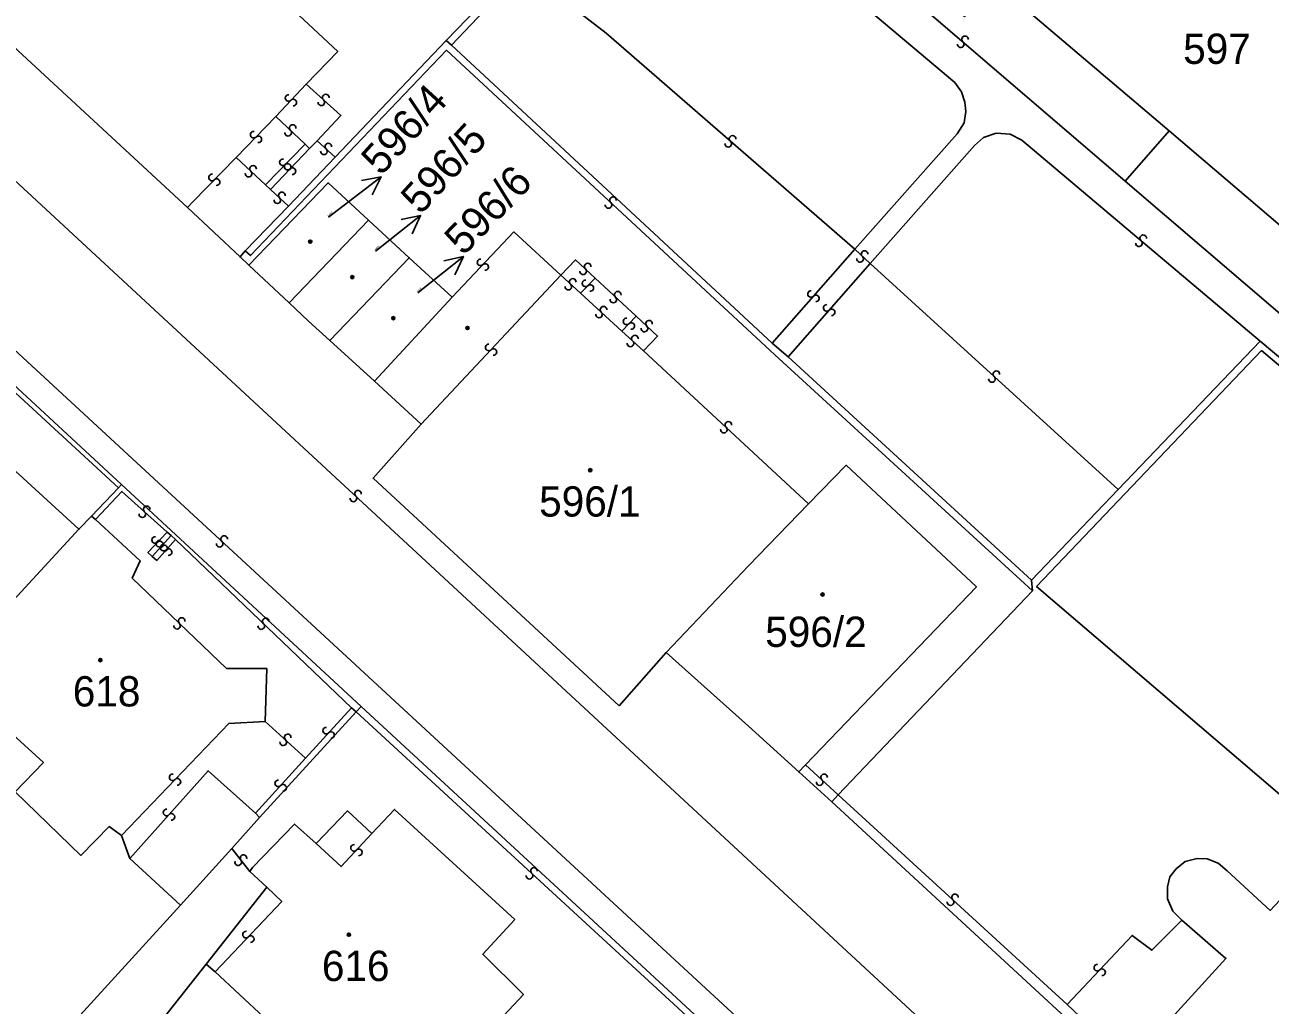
# Model space of a CAD drawing. Extents: x -600309 to -598967, y -1161267 to -1160292.
# Drawn here: x -599387.1 to -599317.3, y -1160400.9 to -1160345.9 of the extents above; entities that cross this region are included whole.
import ezdxf

# ---------------------------------------------------------------- set-up
doc = ezdxf.new("R2010")
doc.units = 0
for name, color, linetype in [('Level 1', 7, 'Continuous'), ('Level 13', 7, 'Continuous'), ('Level 3', 7, 'Continuous'), ('Level 4', 7, 'Continuous'), ('Level 5', 7, 'Continuous'), ('Level 57', 7, 'Continuous'), ('Level 60', 7, 'Continuous')]:
    doc.layers.add(name, color=color, linetype=linetype)

msp = doc.modelspace()

# ---------------------------------------------------------------- linework, layer by layer
at = {"layer": 'Level 1'}
for points in [[(-599377.97, -1160356.16), (-599397.76, -1160337.83)], [(-599359.39, -1160342.56), (-599363.45, -1160346.79)], [(-599322.92, -1160351.86), (-599332.76, -1160343.47)], [(-599369.68, -1160353.33), (-599363.45, -1160346.79)], [(-599363.45, -1160346.79), (-599363.15, -1160347.05)], [(-599363.15, -1160347.05), (-599345.17, -1160363.76)], [(-599325.38, -1160354.67), (-599322.92, -1160351.86)], [(-599372.3, -1160356.08), (-599369.68, -1160353.33)], [(-599374.52, -1160359.39), (-599370.08, -1160354.77), (-599367.81, -1160356.87)], [(-599307.6, -1160369.89), (-599325.38, -1160354.67)], [(-599375.01, -1160358.93), (-599377.97, -1160356.16)], [(-599374.72, -1160358.59), (-599372.3, -1160356.08)], [(-599367.81, -1160356.87), (-599372.26, -1160361.51)], [(-599367.81, -1160356.87), (-599365.53, -1160358.97)], [(-599375.01, -1160358.93), (-599374.72, -1160358.59)], [(-599381.67, -1160371.69), (-599395.11, -1160359.25)], [(-599374.52, -1160359.39), (-599375.01, -1160358.93)], [(-599372.26, -1160361.51), (-599374.52, -1160359.39)], [(-599369.99, -1160363.61), (-599365.53, -1160358.97)], [(-599365.53, -1160358.97), (-599363.13, -1160361.19)], [(-599372.26, -1160361.51), (-599371.17, -1160362.53), (-599369.99, -1160363.61)], [(-599363.13, -1160361.19), (-599367.47, -1160365.89)], [(-599367.47, -1160365.89), (-599369.99, -1160363.61)], [(-599325.77, -1160371.98), (-599317.81, -1160363.66)], [(-599317.81, -1160363.66), (-599305.94, -1160373.6), (-599303.16, -1160370.61), (-599272.69, -1160397.97), (-599259.71, -1160409.08), (-599259.44, -1160411.23)], [(-599345.17, -1160363.76), (-599344.28, -1160364.53)], [(-599344.28, -1160364.53), (-599330.64, -1160377.06)], [(-599404.44, -1160375.37), (-599401.01, -1160371.55), (-599401.75, -1160370.84), (-599399.24, -1160368.22), (-599396.96, -1160370.16), (-599392.63, -1160365.57), (-599388.12, -1160369.66), (-599388.53, -1160370.12), (-599384.05, -1160374.2)], [(-599364.85, -1160368.31), (-599367.47, -1160365.89)], [(-599351.12, -1160381.11), (-599353.76, -1160384.1), (-599367.56, -1160371.34), (-599364.85, -1160368.31)], [(-599343.14, -1160372.78), (-599341.03, -1160370.61), (-599333.72, -1160377.43), (-599343.31, -1160387.41)], [(-599383.35, -1160373.47), (-599381.84, -1160371.87)], [(-599381.84, -1160371.87), (-599381.67, -1160371.69)], [(-599368.23, -1160384.14), (-599381.67, -1160371.69)], [(-599330.64, -1160377.06), (-599325.77, -1160371.98)], [(-599351.12, -1160381.11), (-599346.51, -1160376.25), (-599343.14, -1160372.78)], [(-599384.05, -1160374.2), (-599383.35, -1160373.47)], [(-599392.88, -1160383.76), (-599384.05, -1160374.2)], [(-599341.47, -1160389.1), (-599330.57, -1160377.65)], [(-599330.57, -1160377.65), (-599330.64, -1160377.06)], [(-599343.69, -1160387.81), (-599346.51, -1160385.25), (-599351.12, -1160381.11)], [(-599373.93, -1160390.37), (-599368.51, -1160384.45)], [(-599368.51, -1160384.45), (-599368.23, -1160384.14)], [(-599348.56, -1160402.31), (-599368.23, -1160384.14)], [(-599390.05, -1160386.32), (-599388.61, -1160384.95), (-599386.04, -1160387.28), (-599387.63, -1160388.93), (-599383.94, -1160392.49), (-599382.35, -1160390.88), (-599381.67, -1160391.38)], [(-599343.31, -1160387.41), (-599343.69, -1160387.81)], [(-599341.83, -1160389.49), (-599343.69, -1160387.81)], [(-599341.83, -1160389.49), (-599341.47, -1160389.1)], [(-599325.35, -1160404.7), (-599341.83, -1160389.49)], [(-599367.63, -1160391.27), (-599366.35, -1160389.91), (-599359.61, -1160396.08), (-599361.41, -1160398.04), (-599359.13, -1160400.3), (-599365.21, -1160406.8), (-599366.92, -1160405.27), (-599368.22, -1160406.66), (-599376.41, -1160399.03)], [(-599370.75, -1160391.83), (-599368.99, -1160390), (-599367.63, -1160391.27)], [(-599375.47, -1160392.11), (-599373.93, -1160390.37)], [(-599374.47, -1160393.4), (-599374.31, -1160393.18), (-599371.97, -1160390.74), (-599370.75, -1160391.83)], [(-599381.67, -1160391.38), (-599381.19, -1160392.67)], [(-599378.36, -1160395.28), (-599375.47, -1160392.11)], [(-599381.19, -1160392.67), (-599378.36, -1160395.28)], [(-599373.52, -1160394.27), (-599374.47, -1160393.4)], [(-599376.92, -1160398.59), (-599373.52, -1160394.27)], [(-599386.7, -1160404.42), (-599378.36, -1160395.28)], [(-599376.41, -1160399.03), (-599376.92, -1160398.59)]]:
    msp.add_lwpolyline(points, dxfattribs=at)
at = {"layer": 'Level 13'}
for centre, start, end in [((-599334.601, -1160346.999), 176.50258, 49.09258), ((-599334.359, -1160346.721), 356.71704, 228.81504), ((-599372.293, -1160350.013), 83.78556, 316.37556), ((-599372.027, -1160350.268), 264.00002, 136.09801), ((-599370.454, -1160350.256), 174.94344, 47.53344), ((-599370.205, -1160349.985), 355.1579, 227.2559), ((-599372.317, -1160351.963), 173.76428, 46.35428), ((-599372.062, -1160351.697), 353.97874, 226.07673), ((-599374.252, -1160352.072), 83.17226, 315.76226), ((-599373.988, -1160352.329), 263.38671, 135.48471), ((-599347.641, -1160352.578), 176.1095, 48.6995), ((-599347.398, -1160352.302), 356.32396, 228.42195), ((-599370.314, -1160353.006), 175.10906, 47.69906), ((-599370.065, -1160352.734), 355.32351, 227.42151), ((-599374.284, -1160353.986), 354.14566, 226.73566), ((-599372.611, -1160353.62), 82.66756, 315.25756), ((-599372.343, -1160353.863), 83.69262, 316.28262), ((-599372.35, -1160353.88), 262.88202, 134.98001), ((-599372.077, -1160354.118), 263.90708, 136.00507), ((-599376.591, -1160354.471), 82.85134, 315.44134), ((-599376.329, -1160354.73), 263.06579, 135.16379), ((-599374.537, -1160354.254), 174.36012, 46.45811), ((-599372.673, -1160355.476), 353.92975, 226.51975), ((-599372.928, -1160355.743), 174.1442, 46.2422), ((-599354.356, -1160356.014), 174.28773, 46.87773), ((-599354.103, -1160355.746), 354.50219, 226.60018), ((-599324.609, -1160358.16), 176.95847, 49.54847), ((-599324.37, -1160357.88), 357.17292, 229.27092), ((-599339.995, -1160358.765), 355.13184, 227.22984), ((-599361.533, -1160359.233), 83.76278, 316.35278), ((-599361.267, -1160359.488), 263.97724, 136.07524), ((-599355.523, -1160359.466), 354.53381, 226.63181), ((-599340.244, -1160359.036), 174.91739, 47.50739), ((-599356.355, -1160360.325), 355.07336, 227.17136), ((-599355.776, -1160359.734), 174.31936, 46.90936), ((-599355.642, -1160360.411), 83.40189, 315.49989), ((-599356.604, -1160360.596), 174.85891, 47.44891), ((-599355.378, -1160360.668), 263.18743, 135.77743), ((-599353.833, -1160361.046), 354.31203, 226.41003), ((-599342.997, -1160361.007), 86.07902, 318.17702), ((-599354.086, -1160361.314), 174.09758, 46.68758), ((-599342.722, -1160361.252), 265.86457, 138.45457), ((-599342.117, -1160361.787), 86.09405, 318.19204), ((-599354.885, -1160362.155), 174.60313, 47.19313), ((-599354.634, -1160361.885), 354.81759, 226.91558), ((-599341.842, -1160362.032), 265.87959, 138.46959), ((-599353.343, -1160362.542), 84.12972, 316.22772), ((-599353.076, -1160362.797), 263.91527, 136.50527), ((-599352.336, -1160362.945), 174.37032, 46.96032), ((-599352.083, -1160362.676), 354.58478, 226.68277), ((-599353.124, -1160363.776), 174.88459, 47.47459), ((-599352.875, -1160363.505), 355.09904, 227.19704), ((-599361.074, -1160364.003), 84.28424, 316.38224), ((-599360.806, -1160364.256), 264.06979, 136.65979), ((-599332.855, -1160365.775), 174.78429, 47.37429), ((-599332.604, -1160365.505), 354.99874, 227.09674), ((-599347.886, -1160368.614), 174.277, 46.867), ((-599347.633, -1160368.346), 354.49145, 226.58945), ((-599368.404, -1160372.206), 354.33935, 226.92935), ((-599368.657, -1160372.474), 174.5538, 46.6518), ((-599380.494, -1160373.356), 175.46039, 47.55838), ((-599380.246, -1160373.084), 355.24593, 227.83593), ((-599379.773, -1160374.802), 83.92089, 316.01889), ((-599379.545, -1160375.015), 84.73743, 317.32743), ((-599379.507, -1160375.057), 263.70644, 136.29644), ((-599376.156, -1160375.014), 174.63511, 46.7331), ((-599375.904, -1160374.745), 354.42065, 227.01065), ((-599379.296, -1160375.236), 85.25234, 317.84234), ((-599379.275, -1160375.266), 264.95188, 137.04988), ((-599379.024, -1160375.484), 265.46679, 137.56479), ((-599378.548, -1160379.612), 173.3748, 45.9648), ((-599378.291, -1160379.348), 353.58926, 225.68725), ((-599373.829, -1160379.632), 173.64972, 45.74772), ((-599373.572, -1160379.368), 353.43527, 226.02527), ((-599370.185, -1160385.495), 85.12929, 317.22729), ((-599372.595, -1160386.145), 174.80897, 47.39897), ((-599372.344, -1160385.875), 355.02342, 227.12142), ((-599369.914, -1160385.744), 264.91483, 137.50483), ((-599378.792, -1160388.112), 83.32172, 315.91172), ((-599342.264, -1160388.115), 354.80593, 226.90393), ((-599378.528, -1160388.369), 263.53618, 135.63417), ((-599372.875, -1160388.455), 85.09904, 317.19704), ((-599372.604, -1160388.704), 264.88459, 137.47459), ((-599342.515, -1160388.385), 174.59148, 47.18148), ((-599379.137, -1160390.086), 85.69585, 317.79385), ((-599378.863, -1160390.333), 265.4814, 138.0714), ((-599368.624, -1160392.073), 84.45821, 316.55621), ((-599368.356, -1160392.326), 264.24376, 136.83376), ((-599375.116, -1160392.872), 164.9409, 37.5309), ((-599374.823, -1160392.648), 345.15535, 217.25335), ((-599358.785, -1160393.635), 174.55179, 47.14179), ((-599358.534, -1160393.365), 354.76624, 226.86424), ((-599335.176, -1160395.115), 174.86431, 46.96231), ((-599334.925, -1160394.845), 354.64985, 227.23985), ((-599374.683, -1160396.933), 83.79911, 316.38911), ((-599374.417, -1160397.188), 264.01357, 136.11157), ((-599326.943, -1160398.792), 84.12226, 316.22026), ((-599326.676, -1160399.047), 263.90781, 136.49781)]:
    msp.add_arc(centre, 0.184, start, end, dxfattribs=at)
at = {"layer": 'Level 3'}
for points in [[(-599306.73, -1160429.61), (-599430.34, -1160315.07)], [(-599316.68, -1160430.67), (-599316.75, -1160430.07), (-599317.07, -1160429.4), (-599317.49, -1160428.98), (-599434.58, -1160320.79), (-599435.19, -1160320.46)], [(-599391.07, -1160330.91), (-599389.25, -1160329.03), (-599369.54, -1160347.4), (-599371.3, -1160349.24)], [(-599340.55, -1160358.5), (-599334.81, -1160352.03), (-599334.41, -1160351.4), (-599334.32, -1160350.77), (-599334.37, -1160350.24), (-599334.56, -1160349.66), (-599334.94, -1160349.15), (-599346.36, -1160339.51), (-599343.28, -1160335.87), (-599342.35, -1160334.76), (-599340.93, -1160335.92), (-599341.91, -1160337.03), (-599343.58, -1160339.04), (-599325.38, -1160354.67)], [(-599363.15, -1160347.05), (-599359.12, -1160342.78), (-599354.48, -1160346.37), (-599340.55, -1160358.5)], [(-599374.72, -1160358.59), (-599374.43, -1160358.85), (-599363.43, -1160347.33), (-599345.02, -1160364.42), (-599330.57, -1160377.65)], [(-599371.3, -1160349.24), (-599373.01, -1160351.05)], [(-599371.3, -1160349.24), (-599369.36, -1160351), (-599370.7, -1160352.41)], [(-599373.01, -1160351.05), (-599375.23, -1160353.35)], [(-599373.01, -1160351.05), (-599371.36, -1160352.61)], [(-599370.7, -1160352.41), (-599371.12, -1160352.84)], [(-599370.7, -1160352.41), (-599369.68, -1160353.33)], [(-599339.68, -1160359.29), (-599333.83, -1160352.67), (-599333.33, -1160352.22), (-599332.61, -1160351.98), (-599331.83, -1160352.04), (-599331.17, -1160352.37), (-599317.81, -1160363.66)], [(-599322.92, -1160351.86), (-599307.93, -1160364.64), (-599306.63, -1160363.21)], [(-599371.36, -1160352.61), (-599373.59, -1160354.88)], [(-599371.12, -1160352.84), (-599373.3, -1160355.14)], [(-599371.36, -1160352.61), (-599371.12, -1160352.84)], [(-599375.23, -1160353.35), (-599377.68, -1160355.86), (-599377.97, -1160356.16)], [(-599373.59, -1160354.88), (-599375.23, -1160353.35)], [(-599373.3, -1160355.14), (-599373.59, -1160354.88)], [(-599372.3, -1160356.08), (-599373.3, -1160355.14)], [(-599357.03, -1160359.95), (-599359.66, -1160357.52), (-599363.13, -1160361.19)], [(-599345.17, -1160363.76), (-599340.55, -1160358.5)], [(-599340.55, -1160358.5), (-599339.68, -1160359.29)], [(-599395.3, -1160359.47), (-599381.84, -1160371.87)], [(-599357.03, -1160359.95), (-599356.2, -1160359.09), (-599355.1, -1160360.11)], [(-599344.28, -1160364.53), (-599339.68, -1160359.29)], [(-599339.68, -1160359.29), (-599325.77, -1160371.98)], [(-599364.85, -1160368.31), (-599357.03, -1160359.95)], [(-599357.03, -1160359.95), (-599355.92, -1160360.96)], [(-599355.92, -1160360.96), (-599355.1, -1160360.11)], [(-599355.1, -1160360.11), (-599352.81, -1160362.25)], [(-599355.92, -1160360.96), (-599353.6, -1160363.09)], [(-599353.6, -1160363.09), (-599352.81, -1160362.25)], [(-599352.81, -1160362.25), (-599351.6, -1160363.37), (-599352.39, -1160364.19)], [(-599353.6, -1160363.09), (-599352.39, -1160364.19)], [(-599352.39, -1160364.19), (-599343.14, -1160372.78)], [(-599316.7, -1160389.08), (-599330.35, -1160377.41), (-599317.74, -1160364.18), (-599305.95, -1160374.14), (-599303.12, -1160371.06), (-599272.96, -1160398.16), (-599259.99, -1160409.31), (-599259.64, -1160413.26)], [(-599379.1, -1160374.36), (-599381.64, -1160372.08), (-599383.12, -1160373.65)], [(-599383.35, -1160373.47), (-599383.12, -1160373.65)], [(-599383.12, -1160373.65), (-599380.61, -1160375.98), (-599381.06, -1160376.94), (-599375.77, -1160382.01), (-599373.52, -1160382.02), (-599373.6, -1160384.98)], [(-599379.94, -1160375.72), (-599380.18, -1160375.5), (-599379.1, -1160374.36)], [(-599378.88, -1160374.56), (-599379.94, -1160375.72)], [(-599378.63, -1160374.78), (-599379.68, -1160375.95), (-599379.94, -1160375.72)], [(-599378.88, -1160374.56), (-599379.1, -1160374.36)], [(-599378.63, -1160374.78), (-599378.88, -1160374.56)], [(-599368.77, -1160384.21), (-599378.63, -1160374.78)], [(-599371.34, -1160387.04), (-599368.77, -1160384.21)], [(-599368.77, -1160384.21), (-599368.51, -1160384.45)], [(-599368.51, -1160384.45), (-599348.82, -1160402.56)], [(-599373.6, -1160384.98), (-599375.64, -1160385.1), (-599381.67, -1160391.38)], [(-599373.6, -1160384.98), (-599371.34, -1160387.04)], [(-599374.14, -1160390.12), (-599371.34, -1160387.04)], [(-599343.31, -1160387.41), (-599341.47, -1160389.1)], [(-599381.19, -1160392.67), (-599376.81, -1160387.75), (-599374.14, -1160390.12)], [(-599328.64, -1160400.86), (-599341.47, -1160389.1)], [(-599374.14, -1160390.12), (-599373.93, -1160390.37)], [(-599370.75, -1160391.83), (-599369.35, -1160393.12), (-599367.63, -1160391.27)], [(-599375.47, -1160392.11), (-599374.47, -1160393.4)], [(-599322.21, -1160396.12), (-599322.7, -1160395.62), (-599323.01, -1160394.93), (-599323.01, -1160394.25), (-599322.88, -1160393.7), (-599322.53, -1160393.24), (-599322.02, -1160392.84), (-599321.35, -1160392.66), (-599320.78, -1160392.68), (-599320.17, -1160392.92), (-599319.67, -1160393.36), (-599317.25, -1160395.58), (-599313.7, -1160391.78)], [(-599373.52, -1160394.27), (-599372.68, -1160395.08), (-599376.41, -1160399.03)], [(-599328.64, -1160400.86), (-599324.99, -1160396.98), (-599323.88, -1160397.81), (-599322.21, -1160396.12)], [(-599325.12, -1160404.18), (-599319.73, -1160398.27), (-599322.21, -1160396.12)], [(-599382.69, -1160405.9), (-599376.92, -1160398.59)], [(-599325.12, -1160404.18), (-599328.64, -1160400.86)]]:
    msp.add_lwpolyline(points, dxfattribs=at)
at = {"layer": 'Level 5'}
for centre, radius in [((-599371.08, -1160358.07), 0.09), ((-599371.08, -1160358.07), 0.0521), ((-599368.72, -1160360.06), 0.09), ((-599368.72, -1160360.06), 0.0521), ((-599366.42, -1160362.36), 0.09), ((-599366.42, -1160362.36), 0.0521), ((-599362.26, -1160362.91), 0.09), ((-599362.26, -1160362.91), 0.0521), ((-599355.38, -1160370.89), 0.09), ((-599355.38, -1160370.89), 0.0521), ((-599342.35, -1160377.86), 0.09), ((-599342.35, -1160377.86), 0.0521), ((-599382.85, -1160381.54), 0.09), ((-599382.85, -1160381.54), 0.0521), ((-599368.91, -1160396.94), 0.09), ((-599368.91, -1160396.94), 0.0521)]:
    msp.add_circle(centre, radius, dxfattribs=at)
at = {"layer": 'Level 57'}
for p, q in [((-599369.488, -1160356.258), (-599367.11, -1160354.43)), ((-599370.05, -1160356.69), (-599369.488, -1160356.258)), ((-599367.248, -1160358.465), (-599364.89, -1160356.61)), ((-599367.42, -1160358.6), (-599367.248, -1160358.465)), ((-599364.841, -1160360.774), (-599362.49, -1160358.91)), ((-599365.05, -1160360.94), (-599364.841, -1160360.774))]:
    msp.add_line(p, q, dxfattribs=at)
for points in [[(-599368.207, -1160354.643), (-599367.11, -1160354.43), (-599367.598, -1160355.436)], [(-599365.985, -1160356.836), (-599364.89, -1160356.61), (-599365.367, -1160357.622)], [(-599363.585, -1160359.14), (-599362.49, -1160358.91), (-599362.963, -1160359.923)]]:
    msp.add_lwpolyline(points, dxfattribs=at)
at = {"layer": 'Level 60'}
for points in [[(-599374.72, -1160358.59), (-599375.01, -1160358.93), (-599377.97, -1160356.16), (-599397.76, -1160337.83), (-599400.7, -1160335.06), (-599400.5, -1160334.75), (-599398.05, -1160332.28), (-599395.88, -1160330.04), (-599393.55, -1160327.6), (-599393.09, -1160327.09), (-599392.61, -1160326.65), (-599391.07, -1160325.08), (-599385.27, -1160319.04), (-599359.39, -1160342.56), (-599363.45, -1160346.79), (-599369.68, -1160353.33), (-599372.3, -1160356.08)], [(-599299.67, -1160355.09), (-599332.07, -1160327.41), (-599340.31, -1160337.03), (-599339.53, -1160337.72), (-599341.23, -1160339.61), (-599334.4, -1160345.45), (-599332.76, -1160343.47), (-599322.92, -1160351.86), (-599325.38, -1160354.67), (-599307.6, -1160369.89), (-599304.91, -1160366.74), (-599303.94, -1160365.55), (-599306.63, -1160363.21)], [(-599332.07, -1160327.41), (-599299.67, -1160355.09), (-599306.63, -1160363.21), (-599303.94, -1160365.55), (-599304.91, -1160366.74), (-599307.6, -1160369.89), (-599325.38, -1160354.67), (-599322.92, -1160351.86), (-599332.76, -1160343.47), (-599334.4, -1160345.45), (-599341.23, -1160339.61), (-599339.53, -1160337.72), (-599340.31, -1160337.03)], [(-599341.47, -1160389.1), (-599341.83, -1160389.49), (-599343.69, -1160387.81), (-599343.31, -1160387.41), (-599333.72, -1160377.43), (-599341.03, -1160370.61), (-599343.14, -1160372.78), (-599346.51, -1160376.25), (-599351.12, -1160381.11), (-599353.76, -1160384.1), (-599367.56, -1160371.34), (-599364.85, -1160368.31), (-599367.47, -1160365.89), (-599363.13, -1160361.19), (-599365.53, -1160358.97), (-599367.81, -1160356.87), (-599370.08, -1160354.77), (-599374.52, -1160359.39), (-599375.01, -1160358.93), (-599374.72, -1160358.59), (-599372.3, -1160356.08), (-599369.68, -1160353.33), (-599363.45, -1160346.79), (-599363.15, -1160347.05), (-599345.17, -1160363.76), (-599344.28, -1160364.53), (-599330.64, -1160377.06), (-599330.57, -1160377.65)], [(-599372.26, -1160361.51), (-599374.52, -1160359.39), (-599370.08, -1160354.77), (-599367.81, -1160356.87)], [(-599371.17, -1160362.53), (-599372.26, -1160361.51), (-599367.81, -1160356.87), (-599365.53, -1160358.97), (-599369.99, -1160363.61)], [(-599395.11, -1160359.25), (-599381.67, -1160371.69), (-599381.84, -1160371.87), (-599383.35, -1160373.47), (-599384.05, -1160374.2), (-599388.53, -1160370.12), (-599388.12, -1160369.66), (-599392.63, -1160365.57), (-599396.96, -1160370.16), (-599399.24, -1160368.22), (-599401.75, -1160370.84), (-599401.01, -1160371.55), (-599404.44, -1160375.37), (-599407.11, -1160378.05), (-599396.88, -1160387.57), (-599406.14, -1160397.31), (-599407.36, -1160396.89), (-599424.73, -1160390.95), (-599410.12, -1160375.39), (-599408.82, -1160374.01), (-599404.16, -1160368.88), (-599395.3, -1160359.47)], [(-599367.47, -1160365.89), (-599369.99, -1160363.61), (-599365.53, -1160358.97), (-599363.13, -1160361.19)], [(-599393.03, -1160383.62), (-599396.88, -1160387.57), (-599407.11, -1160378.05), (-599404.44, -1160375.37), (-599401.01, -1160371.55), (-599401.75, -1160370.84), (-599399.24, -1160368.22), (-599396.96, -1160370.16), (-599392.63, -1160365.57), (-599388.12, -1160369.66), (-599388.53, -1160370.12), (-599384.05, -1160374.2), (-599392.88, -1160383.76)], [(-599351.12, -1160381.11), (-599346.51, -1160376.25), (-599343.14, -1160372.78), (-599341.03, -1160370.61), (-599333.72, -1160377.43), (-599343.31, -1160387.41), (-599343.69, -1160387.81), (-599346.51, -1160385.25)], [(-599381.67, -1160371.69), (-599368.23, -1160384.14), (-599368.51, -1160384.45), (-599373.93, -1160390.37), (-599375.47, -1160392.11), (-599378.36, -1160395.28), (-599381.19, -1160392.67), (-599381.67, -1160391.38), (-599382.35, -1160390.88), (-599383.94, -1160392.49), (-599387.63, -1160388.93), (-599386.04, -1160387.28), (-599388.61, -1160384.95), (-599390.05, -1160386.32), (-599389.54, -1160386.78), (-599390.3, -1160387.58), (-599393.41, -1160384.62), (-599392.71, -1160383.91), (-599392.88, -1160383.76), (-599384.05, -1160374.2), (-599383.35, -1160373.47), (-599381.84, -1160371.87)], [(-599378.36, -1160395.28), (-599386.7, -1160404.42), (-599387.46, -1160404.17), (-599399.14, -1160399.91), (-599406.14, -1160397.31), (-599396.88, -1160387.57), (-599393.03, -1160383.62), (-599392.88, -1160383.76), (-599392.71, -1160383.91), (-599393.41, -1160384.62), (-599390.3, -1160387.58), (-599389.54, -1160386.78), (-599390.05, -1160386.32), (-599388.61, -1160384.95), (-599386.04, -1160387.28), (-599387.63, -1160388.93), (-599383.94, -1160392.49), (-599382.35, -1160390.88), (-599381.67, -1160391.38), (-599381.19, -1160392.67)], [(-599368.23, -1160384.14), (-599348.56, -1160402.31), (-599348.82, -1160402.56), (-599359.69, -1160414.13), (-599364.29, -1160412.63), (-599382.69, -1160405.9), (-599386.7, -1160404.42), (-599378.36, -1160395.28), (-599375.47, -1160392.11), (-599373.93, -1160390.37), (-599368.51, -1160384.45)], [(-599374.47, -1160393.4), (-599373.52, -1160394.27), (-599376.92, -1160398.59), (-599376.41, -1160399.03), (-599368.22, -1160406.66), (-599366.92, -1160405.27), (-599365.21, -1160406.8), (-599359.13, -1160400.3), (-599361.41, -1160398.04), (-599359.61, -1160396.08), (-599366.35, -1160389.91), (-599367.63, -1160391.27), (-599368.99, -1160390), (-599370.75, -1160391.83), (-599371.97, -1160390.74), (-599374.31, -1160393.18)], [(-599373.52, -1160394.27), (-599374.47, -1160393.4), (-599374.31, -1160393.18), (-599371.97, -1160390.74), (-599370.75, -1160391.83), (-599368.99, -1160390), (-599367.63, -1160391.27), (-599366.35, -1160389.91), (-599359.61, -1160396.08), (-599361.41, -1160398.04), (-599359.13, -1160400.3), (-599365.21, -1160406.8), (-599366.92, -1160405.27), (-599368.22, -1160406.66), (-599376.41, -1160399.03), (-599376.92, -1160398.59)]]:
    msp.add_lwpolyline(points, close=True, dxfattribs=at)
for points in [[(-599397.76, -1160337.83), (-599377.97, -1160356.16), (-599375.01, -1160358.93), (-599374.52, -1160359.39), (-599372.26, -1160361.51), (-599371.17, -1160362.53), (-599369.99, -1160363.61), (-599367.47, -1160365.89), (-599364.85, -1160368.31), (-599367.56, -1160371.34), (-599353.76, -1160384.1), (-599351.12, -1160381.11), (-599346.51, -1160385.25), (-599343.69, -1160387.81), (-599341.83, -1160389.49), (-599325.35, -1160404.7), (-599316.91, -1160412.38)], [(-599259.71, -1160409.08), (-599272.69, -1160397.97), (-599303.16, -1160370.61), (-599305.94, -1160373.6), (-599317.81, -1160363.66), (-599325.77, -1160371.98), (-599330.64, -1160377.06), (-599344.28, -1160364.53), (-599345.17, -1160363.76), (-599363.15, -1160347.05), (-599363.45, -1160346.79), (-599359.39, -1160342.56)], [(-599321.47, -1160431.17), (-599320.32, -1160428.38), (-599329.99, -1160419.4), (-599338.7, -1160411.3), (-599340.35, -1160409.85), (-599348.56, -1160402.31), (-599368.23, -1160384.14), (-599381.67, -1160371.69), (-599395.11, -1160359.25)], [(-599316.91, -1160412.38), (-599325.35, -1160404.7), (-599341.83, -1160389.49), (-599341.47, -1160389.1), (-599330.57, -1160377.65), (-599330.64, -1160377.06), (-599325.77, -1160371.98), (-599317.81, -1160363.66), (-599305.94, -1160373.6)]]:
    msp.add_lwpolyline(points, dxfattribs=at)

# ---------------------------------------------------------------- texts
at = {"layer": 'Level 4'}
for s, p in [('597', (-599322.13, -1160348.1)), ('596/1', (-599358.244, -1160373.49)), ('596/2', (-599345.566, -1160380.8)), ('618', (-599384.395, -1160384.14)), ('616', (-599370.427, -1160399.54))]:
    msp.add_text(s, height=1.7, dxfattribs=at).set_placement(p)
for s, rotation, p in [('596/4', 47.7, (-599370.05, -1160356.69)), ('596/5', 47.7, (-599367.42, -1160358.6)), ('596/6', 45.9, (-599365.05, -1160360.94))]:
    msp.add_text(s, height=0.1, rotation=rotation, dxfattribs=at).set_placement(p)
at = {"layer": 'Level 57'}
for s, rotation, p in [('596/4', 47.7, (-599367.11, -1160354.43)), ('596/5', 47.7, (-599364.89, -1160356.61)), ('596/6', 45.9, (-599362.49, -1160358.91))]:
    msp.add_text(s, height=1.7, rotation=rotation, dxfattribs=at).set_placement(p)

doc.saveas('drawing.dxf')
